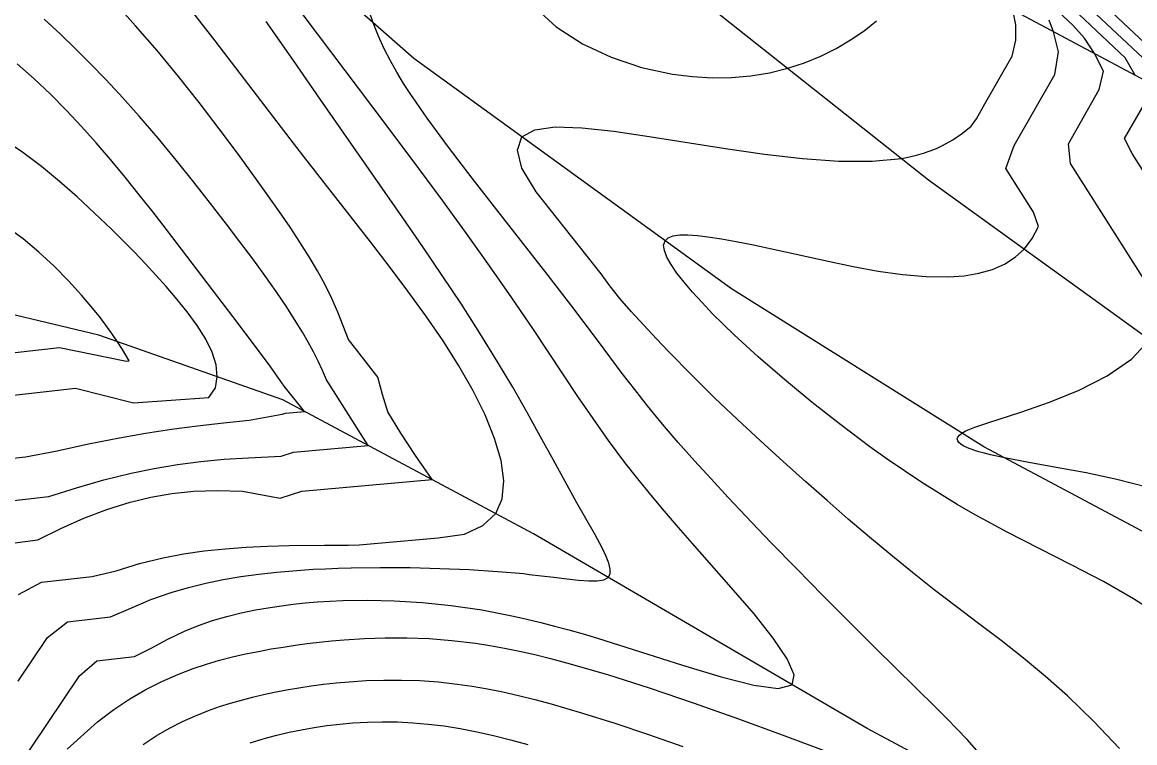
# Model space of a CAD drawing. Extents: x 2356077 to 2359823, y 225951 to 227822.
# Drawn here: x 2357935.86 to 2357980.65, y 226412.59 to 226441.62 of the extents above; entities that cross this region are included whole.
import ezdxf

# ---------------------------------------------------------------- set-up
doc = ezdxf.new("R2010")
doc.units = 0
for name, color, linetype in [('DTM Contours Major', 7, 'Continuous'), ('DTM Contours Minor', 7, 'Continuous'), ('Exist DTM Breakline', 7, 'Continuous'), ('Exist DTM Breakline Underwater', 7, 'Continuous'), ('Exist DTM Crownline', 7, 'Continuous'), ('Exist Roads EOP', 7, 'Continuous'), ('PH Exist DTM Breakline', 7, 'Continuous')]:
    doc.layers.add(name, color=color, linetype=linetype)

msp = doc.modelspace()

# ---------------------------------------------------------------- linework, layer by layer
at = {"layer": 'DTM Contours Major'}
for points in [[(2357982.149, 226439.746), (2357979.083, 226442.636)], [(2357980.041, 226412.366), (2357979.011, 226413.451), (2357977.943, 226414.486), (2357977.063, 226415.266), (2357976.17, 226416.005), (2357975.269, 226416.713), (2357974.366, 226417.401), (2357973.469, 226418.079), (2357972.582, 226418.756), (2357971.699, 226419.451), (2357970.83, 226420.156), (2357969.971, 226420.873), (2357969.117, 226421.602), (2357968.266, 226422.343), (2357967.412, 226423.098), (2357966.498, 226423.917), (2357965.58, 226424.754), (2357964.659, 226425.611), (2357963.737, 226426.492), (2357962.817, 226427.399), (2357961.899, 226428.333), (2357961.39, 226428.867), (2357960.884, 226429.409), (2357960.38, 226429.959), (2357959.915, 226430.493), (2357959.517, 226430.996), (2357959.166, 226431.482), (2357956.555, 226434.779), (2357955.98, 226435.734), (2357955.801, 226436.468), (2357955.974, 226437), (2357956.492, 226437.287), (2357957.317, 226437.397), (2357958.396, 226437.365), (2357959.674, 226437.227), (2357961.097, 226437.018), (2357964.18, 226436.524), (2357965.749, 226436.299), (2357967.28, 226436.123), (2357968.735, 226436.019), (2357970.077, 226436.014), (2357971.27, 226436.13), (2357971.578, 226436.189), (2357971.871, 226436.259), (2357972.151, 226436.341), (2357972.418, 226436.433), (2357972.673, 226436.536), (2357972.916, 226436.65), (2357973.331, 226436.88), (2357973.713, 226437.141), (2357974.063, 226437.43), (2357974.28, 226437.726), (2357974.62, 226438.333), (2357975.715, 226440.254), (2357975.86, 226440.894), (2357975.86, 226441.515), (2357975.746, 226442.111)], [(2357947.115, 226422.729), (2357952.357, 226423.195), (2357951.691, 226424.159), (2357951.103, 226425.064), (2357950.572, 226425.921), (2357950.368, 226426.621), (2357950.179, 226427.312), (2357949.524, 226428.166), (2357948.99, 226428.842), (2357948.568, 226429.934), (2357948.326, 226430.481), (2357948.05, 226431.037), (2357947.74, 226431.606), (2357947.405, 226432.172), (2357947.038, 226432.755), (2357946.641, 226433.356), (2357946.215, 226433.977), (2357945.765, 226434.618), (2357945.291, 226435.28), (2357944.559, 226436.288), (2357943.787, 226437.328), (2357942.982, 226438.382), (2357942.149, 226439.435), (2357941.293, 226440.471), (2357940.42, 226441.472), (2357939.969, 226441.966)], [(2357935.469, 226420.637), (2357936.487, 226420.769), (2357937.408, 226421.228), (2357938.331, 226421.636), (2357939.261, 226421.989), (2357940.204, 226422.282), (2357941.028, 226422.482), (2357941.879, 226422.631), (2357942.77, 226422.724), (2357943.715, 226422.755), (2357944.726, 226422.721), (2357946.243, 226422.447), (2357947.115, 226422.729)], [(2357940.722, 226412.524), (2357941.253, 226412.868), (2357941.783, 226413.172), (2357942.311, 226413.441), (2357942.836, 226413.678), (2357943.358, 226413.887), (2357943.803, 226414.045), (2357944.246, 226414.187), (2357944.687, 226414.313), (2357945.128, 226414.427), (2357945.57, 226414.53), (2357946.012, 226414.624), (2357946.501, 226414.718), (2357946.994, 226414.804), (2357947.49, 226414.88), (2357947.992, 226414.946), (2357948.5, 226415.003), (2357949.015, 226415.049), (2357949.706, 226415.094), (2357950.412, 226415.117), (2357951.132, 226415.118), (2357951.866, 226415.093), (2357952.613, 226415.04), (2357953.374, 226414.956), (2357953.975, 226414.868), (2357954.587, 226414.761), (2357955.209, 226414.636), (2357955.844, 226414.492), (2357956.494, 226414.331), (2357957.161, 226414.152), (2357958.415, 226413.788), (2357959.722, 226413.377), (2357961.074, 226412.926), (2357962.462, 226412.443)]]:
    msp.add_lwpolyline(points, dxfattribs=at)
at = {"layer": 'DTM Contours Minor'}
for points in [[(2357974.393, 226412.167), (2357973.9, 226412.727), (2357973.51, 226413.144), (2357973.091, 226413.574), (2357972.65, 226414.016), (2357970.197, 226416.419), (2357969.152, 226417.458), (2357968.095, 226418.52), (2357967.041, 226419.592), (2357966.004, 226420.661), (2357964.996, 226421.715), (2357964.283, 226422.471), (2357963.592, 226423.216), (2357962.922, 226423.954), (2357962.273, 226424.689), (2357961.644, 226425.426), (2357961.034, 226426.168), (2357960.522, 226426.815), (2357960.019, 226427.469), (2357959.017, 226428.804), (2357957.985, 226430.179), (2357956.999, 226431.462), (2357954.963, 226434.063), (2357953.967, 226435.341), (2357953.023, 226436.579), (2357952.158, 226437.757), (2357951.714, 226438.39), (2357951.505, 226438.701), (2357951.214, 226439.151), (2357950.94, 226439.604), (2357950.681, 226440.067), (2357950.436, 226440.548), (2357950.205, 226441.055), (2357949.987, 226441.595), (2357949.52, 226442.98)], [(2357981.226, 226430.955), (2357978.071, 226435.924), (2357977.983, 226436.72), (2357979.228, 226438.904), (2357979.399, 226439.64), (2357979.029, 226440.357), (2357978.638, 226440.975), (2357978.161, 226441.496), (2357976.599, 226442.968)], [(2357935.583, 226411.449), (2357938.16, 226415.289), (2357938.855, 226415.888), (2357940.374, 226416.059), (2357941.054, 226416.398), (2357941.721, 226416.769), (2357942.386, 226417.084), (2357942.953, 226417.315), (2357943.521, 226417.512), (2357944.091, 226417.68), (2357944.665, 226417.822), (2357945.246, 226417.942), (2357945.835, 226418.044), (2357946.298, 226418.113), (2357946.769, 226418.173), (2357947.249, 226418.223), (2357947.74, 226418.265), (2357948.245, 226418.297), (2357948.763, 226418.32), (2357949.773, 226418.336), (2357950.839, 226418.313), (2357951.958, 226418.243), (2357953.132, 226418.121), (2357954.358, 226417.94), (2357955.635, 226417.693), (2357956.18, 226417.571), (2357956.734, 226417.436), (2357957.294, 226417.291), (2357957.863, 226417.137), (2357958.438, 226416.972), (2357959.019, 226416.8), (2357960.754, 226416.258), (2357962.445, 226415.717), (2357963.996, 226415.245), (2357965.312, 226414.911), (2357966.298, 226414.781), (2357966.858, 226414.924), (2357966.941, 226415.332), (2357966.663, 226415.975), (2357966.1, 226416.807), (2357965.323, 226417.78), (2357964.407, 226418.847), (2357962.851, 226420.613), (2357962.282, 226421.266), (2357961.722, 226421.919), (2357961.174, 226422.573), (2357960.641, 226423.229), (2357960.126, 226423.886), (2357959.47, 226424.766), (2357958.842, 226425.649), (2357958.234, 226426.538), (2357956.438, 226429.235), (2357955.566, 226430.516), (2357954.666, 226431.808), (2357953.742, 226433.109), (2357952.796, 226434.415), (2357951.832, 226435.724), (2357950.513, 226437.488), (2357947.751, 226441.142), (2357946.73, 226442.509)], [(2357980.98, 226440.179), (2357978.471, 226442.543)], [(2357935.708, 226418.564), (2357936.637, 226419.058), (2357938.673, 226419.287), (2357939.635, 226419.516), (2357940.579, 226419.809), (2357941.531, 226420.043), (2357942.355, 226420.2), (2357943.186, 226420.32), (2357944.026, 226420.409), (2357944.875, 226420.471), (2357945.735, 226420.511), (2357946.607, 226420.533), (2357948.026, 226420.546), (2357948.984, 226420.551), (2357949.424, 226420.567), (2357952.599, 226420.849), (2357953.668, 226420.999), (2357954.403, 226421.34), (2357954.923, 226421.824), (2357955.187, 226422.419), (2357955.25, 226423.137), (2357955.14, 226423.955), (2357954.879, 226424.849), (2357954.494, 226425.795), (2357954.009, 226426.771), (2357953.437, 226427.774), (2357952.8, 226428.779), (2357952.112, 226429.785), (2357951.387, 226430.787), (2357950.636, 226431.783), (2357949.875, 226432.77), (2357947.181, 226436.215), (2357946.642, 226436.913), (2357944.632, 226439.556), (2357943.63, 226440.865), (2357942.633, 226442.136)], [(2357956.424, 226442.271), (2357957.354, 226441.436), (2357958.415, 226440.747), (2357959.572, 226440.202), (2357960.792, 226439.797), (2357962.04, 226439.528), (2357962.84, 226439.426), (2357963.634, 226439.379), (2357964.419, 226439.388), (2357965.192, 226439.454), (2357965.949, 226439.578), (2357966.688, 226439.761), (2357967.361, 226439.984), (2357968.008, 226440.253), (2357968.627, 226440.562), (2357969.21, 226440.905), (2357969.754, 226441.275), (2357970.252, 226441.668)], [(2357980.67, 226439.48), (2357980.266, 226440.177), (2357978.178, 226442.149)], [(2357935.686, 226415.067), (2357936.868, 226416.828), (2357937.681, 226417.466), (2357939.415, 226417.661), (2357940.226, 226418.013), (2357941.036, 226418.356), (2357941.848, 226418.644), (2357942.545, 226418.851), (2357943.244, 226419.025), (2357943.949, 226419.17), (2357944.66, 226419.289), (2357945.379, 226419.387), (2357946.11, 226419.466), (2357946.59, 226419.509), (2357947.077, 226419.546), (2357947.57, 226419.578), (2357948.07, 226419.603), (2357948.578, 226419.624), (2357949.095, 226419.639), (2357950.273, 226419.655), (2357951.475, 226419.648), (2357952.676, 226419.617), (2357953.856, 226419.564), (2357954.991, 226419.489), (2357956.06, 226419.412), (2357956.269, 226419.373), (2357957.258, 226419.257), (2357957.784, 226419.191), (2357958.257, 226419.139), (2357958.669, 226419.109), (2357959.012, 226419.112), (2357959.275, 226419.157), (2357959.45, 226419.254), (2357959.529, 226419.395), (2357959.536, 226419.585), (2357959.481, 226419.82), (2357959.372, 226420.098), (2357959.219, 226420.415), (2357958.908, 226420.989), (2357958.193, 226422.256), (2357957.249, 226423.97), (2357956.732, 226424.913), (2357956.184, 226425.898), (2357955.606, 226426.911), (2357954.997, 226427.94), (2357954.284, 226429.094), (2357953.54, 226430.252), (2357952.771, 226431.412), (2357951.984, 226432.572), (2357951.185, 226433.732), (2357947.854, 226438.523), (2357946.781, 226440.074), (2357945.679, 226441.645)], [(2357946.785, 226424.299), (2357949.791, 226424.566), (2357949.502, 226425.009), (2357948.394, 226426.77), (2357948.105, 226427.214), (2357947.946, 226427.582), (2357947.77, 226427.957), (2357947.578, 226428.338), (2357947.369, 226428.728), (2357947.14, 226429.128), (2357946.893, 226429.538), (2357946.507, 226430.14), (2357946.083, 226430.764), (2357945.625, 226431.411), (2357945.136, 226432.08), (2357944.62, 226432.769), (2357944.081, 226433.479), (2357943.435, 226434.319), (2357942.761, 226435.179), (2357942.059, 226436.054), (2357941.328, 226436.939), (2357940.566, 226437.827), (2357939.773, 226438.713), (2357939.205, 226439.324), (2357938.62, 226439.931), (2357938.016, 226440.535), (2357937.391, 226441.136), (2357936.744, 226441.735)], [(2357981.759, 226417.65), (2357980.611, 226418.387), (2357979.393, 226419.08), (2357978.124, 226419.747), (2357976.826, 226420.407), (2357975.52, 226421.078), (2357974.226, 226421.778), (2357973.504, 226422.195), (2357972.791, 226422.627), (2357972.086, 226423.076), (2357971.385, 226423.54), (2357970.687, 226424.021), (2357969.991, 226424.518), (2357968.817, 226425.394), (2357967.663, 226426.301), (2357966.549, 226427.22), (2357965.496, 226428.133), (2357964.525, 226429.024), (2357963.657, 226429.875), (2357963.23, 226430.321), (2357962.845, 226430.746), (2357962.504, 226431.148), (2357962.219, 226431.514), (2357961.988, 226431.851), (2357961.816, 226432.155), (2357961.713, 226432.42), (2357961.685, 226432.642), (2357961.74, 226432.816), (2357961.87, 226432.933), (2357962.071, 226433.008), (2357962.338, 226433.046), (2357962.663, 226433.05), (2357963.041, 226433.026), (2357963.464, 226432.977), (2357964.008, 226432.894), (2357964.6, 226432.787), (2357965.232, 226432.661), (2357966.591, 226432.366), (2357968.303, 226431.985), (2357969.313, 226431.775), (2357970.319, 226431.592), (2357971.306, 226431.451), (2357972.258, 226431.367), (2357973.161, 226431.356), (2357973.791, 226431.405), (2357974.38, 226431.505), (2357974.922, 226431.66), (2357975.412, 226431.873), (2357975.843, 226432.146), (2357976.21, 226432.483), (2357976.524, 226432.906), (2357976.774, 226433.394), (2357976.58, 226433.967), (2357975.465, 226435.723), (2357975.798, 226436.644), (2357977.431, 226439.508), (2357977.59, 226440.417), (2357977.387, 226441.234), (2357977.202, 226441.696)], [(2357946.456, 226425.869), (2357947.225, 226425.938), (2357946.398, 226426.962), (2357945.833, 226427.763), (2357945.291, 226428.502), (2357944.341, 226429.763), (2357941.662, 226433.267), (2357941.124, 226433.962), (2357940.571, 226434.664), (2357940.001, 226435.372), (2357939.413, 226436.081), (2357938.838, 226436.751), (2357938.245, 226437.416), (2357937.63, 226438.071), (2357936.993, 226438.713), (2357936.332, 226439.337), (2357935.645, 226439.94)], [(2357981.899, 226434.201), (2357980.548, 226436.328), (2357980.245, 226436.931), (2357981.082, 226438.398)], [(2357930.285, 226426.004), (2357938.003, 226426.872), (2357940.336, 226426.29), (2357943.376, 226426.501), (2357943.636, 226426.883), (2357943.708, 226427.334), (2357943.661, 226427.818), (2357943.501, 226428.325), (2357943.243, 226428.851), (2357942.902, 226429.394), (2357942.494, 226429.952), (2357942.033, 226430.522), (2357941.647, 226430.973), (2357941.24, 226431.428), (2357940.816, 226431.887), (2357940.375, 226432.349), (2357939.92, 226432.812), (2357939.452, 226433.275), (2357938.771, 226433.931), (2357938.071, 226434.577), (2357937.355, 226435.205), (2357936.625, 226435.804), (2357935.883, 226436.367), (2357935.131, 226436.885)], [(2357929.012, 226427.571), (2357937.361, 226428.509), (2357940.058, 226427.958), (2357940.158, 226427.976), (2357939.887, 226428.432), (2357939.691, 226428.743), (2357939.47, 226429.071), (2357939.227, 226429.409), (2357938.962, 226429.758), (2357938.621, 226430.182), (2357938.247, 226430.621), (2357937.716, 226431.203), (2357937.14, 226431.788), (2357936.528, 226432.355), (2357935.89, 226432.886), (2357935.237, 226433.361)], [(2357981.192, 226422.868), (2357979.938, 226423.192), (2357978.693, 226423.459), (2357977.497, 226423.683), (2357976.388, 226423.88), (2357975.404, 226424.067), (2357974.85, 226424.189), (2357974.602, 226424.251), (2357974.375, 226424.314), (2357974.171, 226424.379), (2357973.924, 226424.472), (2357973.749, 226424.557), (2357973.658, 226424.615), (2357973.576, 226424.686), (2357973.526, 226424.758), (2357973.51, 226424.832), (2357973.531, 226424.907), (2357973.592, 226424.983), (2357973.693, 226425.061), (2357973.832, 226425.138), (2357974.008, 226425.217), (2357974.22, 226425.298), (2357974.736, 226425.475), (2357976.068, 226425.906), (2357977.224, 226426.311), (2357978.412, 226426.797), (2357979.542, 226427.372), (2357980.522, 226428.048), (2357981.262, 226428.832)], [(2357933.313, 226423.814), (2357935.988, 226424.115), (2357937.263, 226424.357), (2357938.519, 226424.629), (2357939.766, 226424.874), (2357940.824, 226425.058), (2357941.873, 226425.219), (2357942.917, 226425.36), (2357943.956, 226425.483), (2357944.994, 226425.591), (2357946.328, 226425.828), (2357946.456, 226425.869)], [(2357934.441, 226422.231), (2357936.928, 226422.51), (2357938.042, 226422.862), (2357939.144, 226423.177), (2357940.237, 226423.448), (2357941.169, 226423.642), (2357942.102, 226423.801), (2357943.041, 226423.924), (2357943.993, 226424.014), (2357944.964, 226424.071), (2357946.286, 226424.137), (2357946.785, 226424.299)], [(2357937.659, 226412.333), (2357938.891, 226413.438), (2357939.543, 226413.931), (2357940.193, 226414.363), (2357940.839, 226414.738), (2357941.48, 226415.063), (2357942.116, 226415.343), (2357942.744, 226415.582), (2357943.276, 226415.759), (2357943.803, 226415.914), (2357944.326, 226416.05), (2357944.846, 226416.168), (2357945.365, 226416.273), (2357945.883, 226416.368), (2357946.362, 226416.447), (2357946.842, 226416.52), (2357947.326, 226416.586), (2357947.816, 226416.644), (2357948.313, 226416.695), (2357948.818, 226416.739), (2357949.633, 226416.791), (2357950.474, 226416.819), (2357951.342, 226416.819), (2357952.237, 226416.785), (2357953.16, 226416.713), (2357954.113, 226416.598), (2357954.69, 226416.509), (2357955.278, 226416.402), (2357955.88, 226416.279), (2357956.497, 226416.14), (2357957.129, 226415.985), (2357957.779, 226415.814), (2357959.422, 226415.338), (2357961.144, 226414.79), (2357962.912, 226414.188), (2357964.695, 226413.553), (2357966.461, 226412.905), (2357970.076, 226411.553)], [(2357945.028, 226412.584), (2357945.387, 226412.696), (2357945.748, 226412.799), (2357946.111, 226412.894), (2357946.605, 226413.011), (2357947.105, 226413.114), (2357947.611, 226413.204), (2357948.125, 226413.28), (2357948.646, 226413.342), (2357949.175, 226413.388), (2357949.76, 226413.421), (2357950.356, 226413.434), (2357950.962, 226413.427), (2357951.578, 226413.397), (2357952.204, 226413.344), (2357952.841, 226413.267), (2357953.492, 226413.163), (2357954.155, 226413.035), (2357954.829, 226412.884), (2357955.517, 226412.712), (2357956.217, 226412.519)]]:
    msp.add_lwpolyline(points, dxfattribs=at)
at = {"layer": 'Exist DTM Breakline'}
msp.add_spline([(2357739.379, 226441.004), (2357819.613, 226359.102), (2357890.87, 226277.588), (2357993.999, 226180.096), (2358102.764, 226183.23), (2358191.473, 226205.9), (2358275.273, 226131.78), (2358421.38, 226152.319), (2358505.025, 226137.402), (2358547.118, 226053.573)], degree=3, dxfattribs=at)
at = {"layer": 'Exist DTM Breakline Underwater'}
msp.add_spline([(2357739.428, 226434.309), (2357811.723, 226357.465), (2357885.724, 226276.345), (2357991.789, 226172.502), (2358103.028, 226173.66), (2358191.056, 226197.408), (2358272.648, 226122.63), (2358421.22, 226141.688), (2358498.765, 226117.394), (2358527.12, 226046.782)], degree=3, dxfattribs=at)
at = {"layer": 'Exist DTM Crownline'}
msp.add_spline([(2357961.465, 226486.673), (2357999.185, 226463.862), (2358040.488, 226439.494), (2358082.464, 226416.687), (2358128.557, 226395.315), (2358176.403, 226377.251), (2358225.128, 226362.935), (2358275.501, 226351.109), (2358325.233, 226341.419), (2358354.103, 226336.436)], degree=3, dxfattribs=at)
at = {"layer": 'Exist Roads EOP'}
for points in [[(2357967.829, 226497), (2358005.374, 226474.316), (2358045.839, 226450.357), (2358088.087, 226427.658), (2358132.95, 226407.061), (2358180.231, 226389.129), (2358228.078, 226374.893), (2358278.061, 226362.951), (2358326.858, 226353.644), (2358356.275, 226348.396)], [(2357955.084, 226476.749), (2357994.19, 226453), (2358034.71, 226429.329), (2358077.729, 226406.125), (2358125, 226384.116), (2358172.5, 226366.25), (2358222.625, 226351.557), (2358273.339, 226339.536), (2358323.917, 226329.728), (2358352.109, 226324.798)]]:
    msp.add_spline(points, degree=3, dxfattribs=at)
at = {"layer": 'PH Exist DTM Breakline'}
for points in [[(2358032.766, 226394.702), (2358017.774, 226402.713), (2358001, 226411.311), (2357985.203, 226418.844), (2357974.576, 226424.508), (2357964.416, 226430.875), (2357951.621, 226440.159), (2357940.183, 226450.212), (2357928.159, 226457.758), (2357912.457, 226467.765), (2357909.15, 226473.389), (2357912.149, 226477.459), (2357917.407, 226477.227), (2357923.357, 226474.123), (2357938.204, 226463.758), (2357951.187, 226453.9), (2357962.343, 226443.204), (2357972.353, 226435.271), (2357983.561, 226427.17), (2357996.022, 226420.9), (2358008.095, 226416.614), (2358020.502, 226411.883), (2358033.691, 226404.706)], [(2357956.979, 226453.06), (2357966.557, 226447.163), (2357975.067, 226442.474), (2357984.09, 226437.652), (2357995.073, 226432.196), (2358005.426, 226427.607), (2358016.977, 226421.434), (2358028.807, 226414.776)], [(2358006.67, 226395.249), (2357993.765, 226401.424), (2357982.838, 226406.233), (2357969.877, 226413.159), (2357956.45, 226421.008), (2357946.343, 226426.409), (2357938.934, 226429.008), (2357933.199, 226430.383)]]:
    msp.add_lwpolyline(points, dxfattribs=at)

doc.saveas('drawing.dxf')
